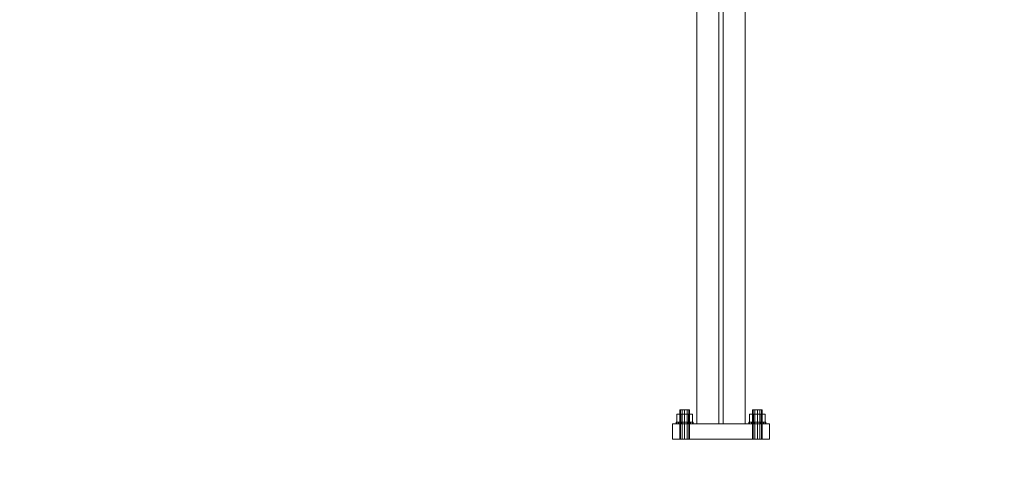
# Model space of a CAD drawing. Header units: millimetres. Extents: x -1970 to 61924, y -58230 to 6847.
# Tile 634 of 656: x 17872 to 19495, y -67 to 692. Entities that reach past the tile are written whole.
import ezdxf

# ---------------------------------------------------------------- set-up
doc = ezdxf.new("R2010")
doc.units = ezdxf.units.MM
doc.layers.add('COTAS_P', color=1, linetype='Continuous', lineweight=0)
doc.layers.add('lateral_C02', color=7, linetype='Continuous', lineweight=0)
doc.dimstyles.new('R19_100', dxfattribs={"dimtxt": 250, "dimasz": 150, "dimexe": 150, "dimexo": 80, "dimgap": 100, "dimtad": 1, "dimtih": 1, "dimtoh": 1, "dimdsep": 46, "dimcen": 0.09, "dimadec": 0, "dimazin": 0, "dimtfac": 1, "dimtdec": 4, "dimtofl": 0, "dimtmove": 0, "dimatfit": 3, "dimfxl": 1, "dimtolj": 1, "dimtzin": 0, "dimarcsym": 0})

# ---------------------------------------------------------------- blocks, each defined once
blk = doc.blocks.new('DIM_R26_4')
at = {"layer": 'COTAS_P'}
for p, q in [((15248.4, 1279.1), (24311.8, 4109.1)), ((24311.8, 4109.1), (24155.2, 4107.3)), ((24311.8, 4109.1), (24182.1, 4021.4)), ((24580.1, 3250), (24311.8, 4109.1)), ((15248.4, 1279.1), (15378.1, 1366.8)), ((15248.4, 1279.1), (15405, 1280.8)), ((15516.6, 420), (15248.4, 1279.1))]:
    blk.add_line(p, q, dxfattribs=at)
blk.add_text('9495 P', height=250, rotation=17.3406, dxfattribs=at).set_placement((19750.3, 2789.5))
blk = doc.blocks.new('DIM_R26_28')
at = {"layer": 'COTAS_P'}
for p, q in [((-850, 0), (-850, -2500)), ((61924.1, 0), (61924.1, -2500)), ((-850, -2500), (-700, -2455)), ((61924.1, -2500), (61774.1, -2455)), ((-850, -2500), (61924.1, -2500)), ((-850, -2500), (-700, -2545)), ((61924.1, -2500), (61774.1, -2545))]:
    blk.add_line(p, q, dxfattribs=at)
blk.add_text('62774.13 P', height=250, dxfattribs=at).set_placement((30537.1, -2400))

msp = doc.modelspace()

# ---------------------------------------------------------------- linework, layer by layer
at = {"layer": 'lateral_C02'}
for p, q in [((18987.51, 1159.691), (18987.51, 25)), ((19024.01, 1159.691), (19024.01, 25)), ((19031.01, 25), (19031.01, 1159.691)), ((19067.51, 25), (19067.51, 1159.691)), ((18961.11, 40.8), (18954.71, 40.8)), ((18954.71, 28), (18954.71, 40.8)), ((18960.581, 48), (18959.51, 48)), ((18959.51, 0), (18959.51, 48)), ((18963.51, 48), (18960.581, 48)), ((18960.581, 0), (18960.581, 48)), ((18973.91, 40.8), (18961.11, 40.8)), ((18961.11, 28), (18961.11, 40.8)), ((18967.51, 48), (18963.51, 48)), ((18963.51, 0), (18963.51, 48)), ((18971.51, 48), (18967.51, 48)), ((18967.51, 0), (18967.51, 48)), ((18974.438, 48), (18971.51, 48)), ((18971.51, 0), (18971.51, 48)), ((18980.31, 40.8), (18973.91, 40.8)), ((18973.91, 28), (18973.91, 40.8)), ((18975.51, 48), (18974.438, 48)), ((18974.438, 0), (18974.438, 48)), ((18975.51, 48), (18975.51, 0)), ((18980.31, 40.8), (18980.31, 28)), ((19081.11, 40.8), (19074.71, 40.8)), ((19074.71, 28), (19074.71, 40.8)), ((19080.581, 48), (19079.51, 48)), ((19079.51, 0), (19079.51, 48)), ((19083.51, 48), (19080.581, 48)), ((19080.581, 0), (19080.581, 48)), ((19093.91, 40.8), (19081.11, 40.8)), ((19081.11, 28), (19081.11, 40.8)), ((19087.51, 48), (19083.51, 48)), ((19083.51, 0), (19083.51, 48)), ((19091.51, 48), (19087.51, 48)), ((19087.51, 0), (19087.51, 48)), ((19094.438, 48), (19091.51, 48)), ((19091.51, 0), (19091.51, 48)), ((19100.31, 40.8), (19093.91, 40.8)), ((19093.91, 28), (19093.91, 40.8)), ((19095.51, 48), (19094.438, 48)), ((19094.438, 0), (19094.438, 48)), ((19095.51, 48), (19095.51, 0)), ((19100.31, 40.8), (19100.31, 28)), ((18947.51, 25), (19107.51, 25)), ((18947.51, 25), (18947.51, 0)), ((18954.575, 28), (18953.51, 28)), ((18953.51, 25), (18953.51, 28)), ((18954.575, 25), (18953.51, 25)), ((18957.61, 28), (18954.575, 28)), ((18954.575, 25), (18954.575, 28)), ((18957.61, 25), (18954.575, 25)), ((18961.11, 28), (18954.71, 28)), ((18962.152, 28), (18957.61, 28)), ((18957.61, 25), (18957.61, 28)), ((18962.152, 25), (18957.61, 25)), ((18973.91, 28), (18961.11, 28)), ((18967.51, 28), (18962.152, 28)), ((18962.152, 25), (18962.152, 28)), ((18967.51, 25), (18962.152, 25)), ((18972.867, 28), (18967.51, 28)), ((18967.51, 25), (18967.51, 28)), ((18972.867, 25), (18967.51, 25)), ((18977.409, 28), (18972.867, 28)), ((18972.867, 25), (18972.867, 28)), ((18977.409, 25), (18972.867, 25)), ((18973.91, 28), (18980.31, 28)), ((18980.444, 28), (18977.409, 28)), ((18977.409, 25), (18977.409, 28)), ((18980.444, 25), (18977.409, 25)), ((18981.51, 28), (18980.444, 28)), ((18980.444, 25), (18980.444, 28)), ((18980.444, 25), (18981.51, 25)), ((18981.51, 28), (18981.51, 25)), ((18987.51, 25), (19067.51, 25)), ((19024.01, 25), (19031.01, 25)), ((19074.575, 28), (19073.51, 28)), ((19073.51, 25), (19073.51, 28)), ((19074.575, 25), (19073.51, 25)), ((19077.61, 28), (19074.575, 28)), ((19074.575, 25), (19074.575, 28)), ((19077.61, 25), (19074.575, 25)), ((19081.11, 28), (19074.71, 28)), ((19082.152, 28), (19077.61, 28)), ((19077.61, 25), (19077.61, 28)), ((19082.152, 25), (19077.61, 25)), ((19093.91, 28), (19081.11, 28)), ((19087.51, 28), (19082.152, 28)), ((19082.152, 25), (19082.152, 28)), ((19087.51, 25), (19082.152, 25)), ((19092.867, 28), (19087.51, 28)), ((19087.51, 25), (19087.51, 28)), ((19092.867, 25), (19087.51, 25)), ((19097.409, 28), (19092.867, 28)), ((19092.867, 25), (19092.867, 28)), ((19097.409, 25), (19092.867, 25)), ((19093.91, 28), (19100.31, 28)), ((19100.444, 28), (19097.409, 28)), ((19097.409, 25), (19097.409, 28)), ((19100.444, 25), (19097.409, 25)), ((19101.51, 28), (19100.444, 28)), ((19100.444, 25), (19100.444, 28)), ((19100.444, 25), (19101.51, 25)), ((19101.51, 28), (19101.51, 25)), ((19107.51, 0), (19107.51, 25)), ((18947.51, 0), (19107.51, 0)), ((18960.581, 0), (18959.51, 0)), ((18963.51, 0), (18960.581, 0)), ((18967.51, 0), (18963.51, 0)), ((18971.51, 0), (18967.51, 0)), ((18974.438, 0), (18971.51, 0)), ((18974.438, 0), (18975.51, 0)), ((19080.581, 0), (19079.51, 0)), ((19083.51, 0), (19080.581, 0)), ((19087.51, 0), (19083.51, 0)), ((19091.51, 0), (19087.51, 0)), ((19094.438, 0), (19091.51, 0)), ((19094.438, 0), (19095.51, 0))]:
    msp.add_line(p, q, dxfattribs=at)

# ---------------------------------------------------------------- dimensions: what is measured, and where the dimension line sits
at = {"layer": 'COTAS_P'}
for p1, p2, distance, picture, middle in [((15516.618, 420), (24580.067, 3250), 900, 'DIM_R26_4', (19780.096, 2694.095)), ((-850, 0), (61924.134, 0), -2500, 'DIM_R26_28', (30537.067, -2500))]:
    dim = msp.add_aligned_dim(p1=p1, p2=p2, distance=distance, text='<> P', dimstyle='R19_100', dxfattribs=at)
    dim.commit()
    dim.dimension.update_dxf_attribs({"geometry": picture, "text_midpoint": middle})

doc.saveas('drawing.dxf')
